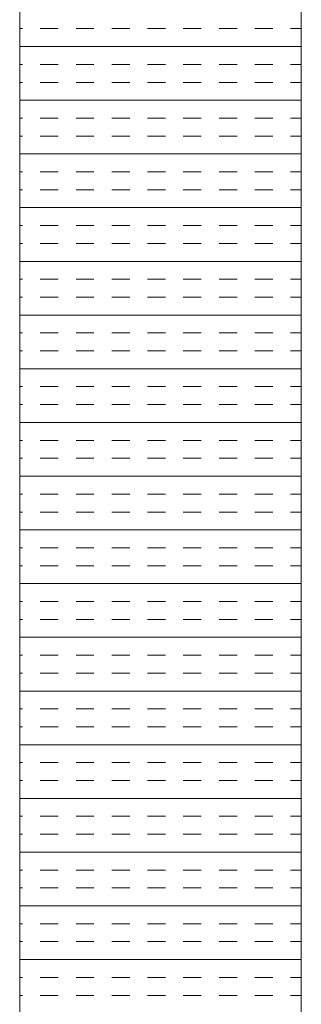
# Model space of a CAD drawing. Extents: x 3940905 to 4145695, y 925352 to 1109797.
# Tile 845 of 1056: x 4041292 to 4041342, y 1101005 to 1101179. Entities that reach past the tile are written whole.
import ezdxf

# ---------------------------------------------------------------- set-up
doc = ezdxf.new("R2010")
doc.units = 0
doc.header["$LTSCALE"] = 750
doc.header["$MEASUREMENT"] = 0
doc.layers.add('CKD Equipments', color=252, linetype='CONTINUOUS', lineweight=0)

msp = doc.modelspace()

# ---------------------------------------------------------------- linework, layer by layer
at = {"layer": 'CKD Equipments'}
for p, q in [((4041342.42, 1100653.98, -7.61), (4041342.42, 1101353.98, -7.61)), ((4041292.42, 1100703.98, -7.61), (4041292.42, 1101303.98, -7.61))]:
    msp.add_line(p, q, dxfattribs=at)
at = {"layer": 'CKD Equipments', "color": 4, "linetype": 'Continuous'}
for p, q in [((4041292.9, 1101177.7, -7.61), (4041292.42, 1101177.7, -7.61)), ((4041299.25, 1101177.7, -7.61), (4041296.07, 1101177.7, -7.61)), ((4041305.6, 1101177.7, -7.61), (4041302.42, 1101177.7, -7.61)), ((4041311.95, 1101177.7, -7.61), (4041308.77, 1101177.7, -7.61)), ((4041318.3, 1101177.7, -7.61), (4041315.12, 1101177.7, -7.61)), ((4041324.65, 1101177.7, -7.61), (4041321.47, 1101177.7, -7.61)), ((4041331, 1101177.7, -7.61), (4041327.82, 1101177.7, -7.61)), ((4041337.35, 1101177.7, -7.61), (4041334.17, 1101177.7, -7.61)), ((4041342.42, 1101177.7, -7.61), (4041340.52, 1101177.7, -7.61)), ((4041342.42, 1101174.52, -7.61), (4041292.42, 1101174.52, -7.61)), ((4041292.9, 1101171.35, -7.61), (4041292.42, 1101171.35, -7.61)), ((4041299.25, 1101171.35, -7.61), (4041296.07, 1101171.35, -7.61)), ((4041305.6, 1101171.35, -7.61), (4041302.42, 1101171.35, -7.61)), ((4041311.95, 1101171.35, -7.61), (4041308.77, 1101171.35, -7.61)), ((4041318.3, 1101171.35, -7.61), (4041315.12, 1101171.35, -7.61)), ((4041324.65, 1101171.35, -7.61), (4041321.47, 1101171.35, -7.61)), ((4041331, 1101171.35, -7.61), (4041327.82, 1101171.35, -7.61)), ((4041337.35, 1101171.35, -7.61), (4041334.17, 1101171.35, -7.61)), ((4041342.42, 1101171.35, -7.61), (4041340.52, 1101171.35, -7.61)), ((4041292.9, 1101168.17, -7.61), (4041292.42, 1101168.17, -7.61)), ((4041299.25, 1101168.17, -7.61), (4041296.07, 1101168.17, -7.61)), ((4041305.6, 1101168.17, -7.61), (4041302.42, 1101168.17, -7.61)), ((4041311.95, 1101168.17, -7.61), (4041308.77, 1101168.17, -7.61)), ((4041318.3, 1101168.17, -7.61), (4041315.12, 1101168.17, -7.61)), ((4041324.65, 1101168.17, -7.61), (4041321.47, 1101168.17, -7.61)), ((4041331, 1101168.17, -7.61), (4041327.82, 1101168.17, -7.61)), ((4041337.35, 1101168.17, -7.61), (4041334.17, 1101168.17, -7.61)), ((4041342.42, 1101168.17, -7.61), (4041340.52, 1101168.17, -7.61)), ((4041342.42, 1101165, -7.61), (4041292.42, 1101165, -7.61)), ((4041292.9, 1101161.82, -7.61), (4041292.42, 1101161.82, -7.61)), ((4041299.25, 1101161.82, -7.61), (4041296.07, 1101161.82, -7.61)), ((4041305.6, 1101161.82, -7.61), (4041302.42, 1101161.82, -7.61)), ((4041311.95, 1101161.82, -7.61), (4041308.77, 1101161.82, -7.61)), ((4041318.3, 1101161.82, -7.61), (4041315.12, 1101161.82, -7.61)), ((4041324.65, 1101161.82, -7.61), (4041321.47, 1101161.82, -7.61)), ((4041331, 1101161.82, -7.61), (4041327.82, 1101161.82, -7.61)), ((4041337.35, 1101161.82, -7.61), (4041334.17, 1101161.82, -7.61)), ((4041342.42, 1101161.82, -7.61), (4041340.52, 1101161.82, -7.61)), ((4041292.9, 1101158.65, -7.61), (4041292.42, 1101158.65, -7.61)), ((4041299.25, 1101158.65, -7.61), (4041296.07, 1101158.65, -7.61)), ((4041305.6, 1101158.65, -7.61), (4041302.42, 1101158.65, -7.61)), ((4041311.95, 1101158.65, -7.61), (4041308.77, 1101158.65, -7.61)), ((4041318.3, 1101158.65, -7.61), (4041315.12, 1101158.65, -7.61)), ((4041324.65, 1101158.65, -7.61), (4041321.47, 1101158.65, -7.61)), ((4041331, 1101158.65, -7.61), (4041327.82, 1101158.65, -7.61)), ((4041337.35, 1101158.65, -7.61), (4041334.17, 1101158.65, -7.61)), ((4041342.42, 1101158.65, -7.61), (4041340.52, 1101158.65, -7.61)), ((4041342.42, 1101155.47, -7.61), (4041292.42, 1101155.47, -7.61)), ((4041292.9, 1101152.3, -7.61), (4041292.42, 1101152.3, -7.61)), ((4041299.25, 1101152.3, -7.61), (4041296.07, 1101152.3, -7.61)), ((4041305.6, 1101152.3, -7.61), (4041302.42, 1101152.3, -7.61)), ((4041311.95, 1101152.3, -7.61), (4041308.77, 1101152.3, -7.61)), ((4041318.3, 1101152.3, -7.61), (4041315.12, 1101152.3, -7.61)), ((4041324.65, 1101152.3, -7.61), (4041321.47, 1101152.3, -7.61)), ((4041331, 1101152.3, -7.61), (4041327.82, 1101152.3, -7.61)), ((4041337.35, 1101152.3, -7.61), (4041334.17, 1101152.3, -7.61)), ((4041342.42, 1101152.3, -7.61), (4041340.52, 1101152.3, -7.61)), ((4041292.9, 1101149.12, -7.61), (4041292.42, 1101149.12, -7.61)), ((4041299.25, 1101149.12, -7.61), (4041296.07, 1101149.12, -7.61)), ((4041305.6, 1101149.12, -7.61), (4041302.42, 1101149.12, -7.61)), ((4041311.95, 1101149.12, -7.61), (4041308.77, 1101149.12, -7.61)), ((4041318.3, 1101149.12, -7.61), (4041315.12, 1101149.12, -7.61)), ((4041324.65, 1101149.12, -7.61), (4041321.47, 1101149.12, -7.61)), ((4041331, 1101149.12, -7.61), (4041327.82, 1101149.12, -7.61)), ((4041337.35, 1101149.12, -7.61), (4041334.17, 1101149.12, -7.61)), ((4041342.42, 1101149.12, -7.61), (4041340.52, 1101149.12, -7.61)), ((4041342.42, 1101145.95, -7.61), (4041292.42, 1101145.95, -7.61)), ((4041292.9, 1101142.77, -7.61), (4041292.42, 1101142.77, -7.61)), ((4041299.25, 1101142.77, -7.61), (4041296.07, 1101142.77, -7.61)), ((4041305.6, 1101142.77, -7.61), (4041302.42, 1101142.77, -7.61)), ((4041311.95, 1101142.77, -7.61), (4041308.77, 1101142.77, -7.61)), ((4041318.3, 1101142.77, -7.61), (4041315.12, 1101142.77, -7.61)), ((4041324.65, 1101142.77, -7.61), (4041321.47, 1101142.77, -7.61)), ((4041331, 1101142.77, -7.61), (4041327.82, 1101142.77, -7.61)), ((4041337.35, 1101142.77, -7.61), (4041334.17, 1101142.77, -7.61)), ((4041342.42, 1101142.77, -7.61), (4041340.52, 1101142.77, -7.61)), ((4041292.9, 1101139.6, -7.61), (4041292.42, 1101139.6, -7.61)), ((4041299.25, 1101139.6, -7.61), (4041296.07, 1101139.6, -7.61)), ((4041305.6, 1101139.6, -7.61), (4041302.42, 1101139.6, -7.61)), ((4041311.95, 1101139.6, -7.61), (4041308.77, 1101139.6, -7.61)), ((4041318.3, 1101139.6, -7.61), (4041315.12, 1101139.6, -7.61)), ((4041324.65, 1101139.6, -7.61), (4041321.47, 1101139.6, -7.61)), ((4041331, 1101139.6, -7.61), (4041327.82, 1101139.6, -7.61)), ((4041337.35, 1101139.6, -7.61), (4041334.17, 1101139.6, -7.61)), ((4041342.42, 1101139.6, -7.61), (4041340.52, 1101139.6, -7.61)), ((4041342.42, 1101136.42, -7.61), (4041292.42, 1101136.42, -7.61)), ((4041292.9, 1101133.25, -7.61), (4041292.42, 1101133.25, -7.61)), ((4041299.25, 1101133.25, -7.61), (4041296.07, 1101133.25, -7.61)), ((4041305.6, 1101133.25, -7.61), (4041302.42, 1101133.25, -7.61)), ((4041311.95, 1101133.25, -7.61), (4041308.77, 1101133.25, -7.61)), ((4041318.3, 1101133.25, -7.61), (4041315.12, 1101133.25, -7.61)), ((4041324.65, 1101133.25, -7.61), (4041321.47, 1101133.25, -7.61)), ((4041331, 1101133.25, -7.61), (4041327.82, 1101133.25, -7.61)), ((4041337.35, 1101133.25, -7.61), (4041334.17, 1101133.25, -7.61)), ((4041342.42, 1101133.25, -7.61), (4041340.52, 1101133.25, -7.61)), ((4041292.9, 1101130.07, -7.61), (4041292.42, 1101130.07, -7.61)), ((4041299.25, 1101130.07, -7.61), (4041296.07, 1101130.07, -7.61)), ((4041305.6, 1101130.07, -7.61), (4041302.42, 1101130.07, -7.61)), ((4041311.95, 1101130.07, -7.61), (4041308.77, 1101130.07, -7.61)), ((4041318.3, 1101130.07, -7.61), (4041315.12, 1101130.07, -7.61)), ((4041324.65, 1101130.07, -7.61), (4041321.47, 1101130.07, -7.61)), ((4041331, 1101130.07, -7.61), (4041327.82, 1101130.07, -7.61)), ((4041337.35, 1101130.07, -7.61), (4041334.17, 1101130.07, -7.61)), ((4041342.42, 1101130.07, -7.61), (4041340.52, 1101130.07, -7.61)), ((4041342.42, 1101126.9, -7.61), (4041292.42, 1101126.9, -7.61)), ((4041292.9, 1101123.72, -7.61), (4041292.42, 1101123.72, -7.61)), ((4041299.25, 1101123.72, -7.61), (4041296.07, 1101123.72, -7.61)), ((4041305.6, 1101123.72, -7.61), (4041302.42, 1101123.72, -7.61)), ((4041311.95, 1101123.72, -7.61), (4041308.77, 1101123.72, -7.61)), ((4041318.3, 1101123.72, -7.61), (4041315.12, 1101123.72, -7.61)), ((4041324.65, 1101123.72, -7.61), (4041321.47, 1101123.72, -7.61)), ((4041331, 1101123.72, -7.61), (4041327.82, 1101123.72, -7.61)), ((4041337.35, 1101123.72, -7.61), (4041334.17, 1101123.72, -7.61)), ((4041342.42, 1101123.72, -7.61), (4041340.52, 1101123.72, -7.61)), ((4041292.9, 1101120.55, -7.61), (4041292.42, 1101120.55, -7.61)), ((4041299.25, 1101120.55, -7.61), (4041296.07, 1101120.55, -7.61)), ((4041305.6, 1101120.55, -7.61), (4041302.42, 1101120.55, -7.61)), ((4041311.95, 1101120.55, -7.61), (4041308.77, 1101120.55, -7.61)), ((4041318.3, 1101120.55, -7.61), (4041315.12, 1101120.55, -7.61)), ((4041324.65, 1101120.55, -7.61), (4041321.47, 1101120.55, -7.61)), ((4041331, 1101120.55, -7.61), (4041327.82, 1101120.55, -7.61)), ((4041337.35, 1101120.55, -7.61), (4041334.17, 1101120.55, -7.61)), ((4041342.42, 1101120.55, -7.61), (4041340.52, 1101120.55, -7.61)), ((4041342.42, 1101117.37, -7.61), (4041292.42, 1101117.37, -7.61)), ((4041292.9, 1101114.2, -7.61), (4041292.42, 1101114.2, -7.61)), ((4041299.25, 1101114.2, -7.61), (4041296.07, 1101114.2, -7.61)), ((4041305.6, 1101114.2, -7.61), (4041302.42, 1101114.2, -7.61)), ((4041311.95, 1101114.2, -7.61), (4041308.77, 1101114.2, -7.61)), ((4041318.3, 1101114.2, -7.61), (4041315.12, 1101114.2, -7.61)), ((4041324.65, 1101114.2, -7.61), (4041321.47, 1101114.2, -7.61)), ((4041331, 1101114.2, -7.61), (4041327.82, 1101114.2, -7.61)), ((4041337.35, 1101114.2, -7.61), (4041334.17, 1101114.2, -7.61)), ((4041342.42, 1101114.2, -7.61), (4041340.52, 1101114.2, -7.61)), ((4041292.9, 1101111.02, -7.61), (4041292.42, 1101111.02, -7.61)), ((4041299.25, 1101111.02, -7.61), (4041296.07, 1101111.02, -7.61)), ((4041305.6, 1101111.02, -7.61), (4041302.42, 1101111.02, -7.61)), ((4041311.95, 1101111.02, -7.61), (4041308.77, 1101111.02, -7.61)), ((4041318.3, 1101111.02, -7.61), (4041315.12, 1101111.02, -7.61)), ((4041324.65, 1101111.02, -7.61), (4041321.47, 1101111.02, -7.61)), ((4041331, 1101111.02, -7.61), (4041327.82, 1101111.02, -7.61)), ((4041337.35, 1101111.02, -7.61), (4041334.17, 1101111.02, -7.61)), ((4041342.42, 1101111.02, -7.61), (4041340.52, 1101111.02, -7.61)), ((4041342.42, 1101107.85, -7.61), (4041292.42, 1101107.85, -7.61)), ((4041292.9, 1101104.67, -7.61), (4041292.42, 1101104.67, -7.61)), ((4041299.25, 1101104.67, -7.61), (4041296.07, 1101104.67, -7.61)), ((4041305.6, 1101104.67, -7.61), (4041302.42, 1101104.67, -7.61)), ((4041311.95, 1101104.67, -7.61), (4041308.77, 1101104.67, -7.61)), ((4041318.3, 1101104.67, -7.61), (4041315.12, 1101104.67, -7.61)), ((4041324.65, 1101104.67, -7.61), (4041321.47, 1101104.67, -7.61)), ((4041331, 1101104.67, -7.61), (4041327.82, 1101104.67, -7.61)), ((4041337.35, 1101104.67, -7.61), (4041334.17, 1101104.67, -7.61)), ((4041342.42, 1101104.67, -7.61), (4041340.52, 1101104.67, -7.61)), ((4041292.9, 1101101.5, -7.61), (4041292.42, 1101101.5, -7.61)), ((4041299.25, 1101101.5, -7.61), (4041296.07, 1101101.5, -7.61)), ((4041305.6, 1101101.5, -7.61), (4041302.42, 1101101.5, -7.61)), ((4041311.95, 1101101.5, -7.61), (4041308.77, 1101101.5, -7.61)), ((4041318.3, 1101101.5, -7.61), (4041315.12, 1101101.5, -7.61)), ((4041324.65, 1101101.5, -7.61), (4041321.47, 1101101.5, -7.61)), ((4041331, 1101101.5, -7.61), (4041327.82, 1101101.5, -7.61)), ((4041337.35, 1101101.5, -7.61), (4041334.17, 1101101.5, -7.61)), ((4041342.42, 1101101.5, -7.61), (4041340.52, 1101101.5, -7.61)), ((4041342.42, 1101098.32, -7.61), (4041292.42, 1101098.32, -7.61)), ((4041292.9, 1101095.15, -7.61), (4041292.42, 1101095.15, -7.61)), ((4041299.25, 1101095.15, -7.61), (4041296.07, 1101095.15, -7.61)), ((4041305.6, 1101095.15, -7.61), (4041302.42, 1101095.15, -7.61)), ((4041311.95, 1101095.15, -7.61), (4041308.77, 1101095.15, -7.61)), ((4041318.3, 1101095.15, -7.61), (4041315.12, 1101095.15, -7.61)), ((4041324.65, 1101095.15, -7.61), (4041321.47, 1101095.15, -7.61)), ((4041331, 1101095.15, -7.61), (4041327.82, 1101095.15, -7.61)), ((4041337.35, 1101095.15, -7.61), (4041334.17, 1101095.15, -7.61)), ((4041342.42, 1101095.15, -7.61), (4041340.52, 1101095.15, -7.61)), ((4041292.9, 1101091.97, -7.61), (4041292.42, 1101091.97, -7.61)), ((4041299.25, 1101091.97, -7.61), (4041296.07, 1101091.97, -7.61)), ((4041305.6, 1101091.97, -7.61), (4041302.42, 1101091.97, -7.61)), ((4041311.95, 1101091.97, -7.61), (4041308.77, 1101091.97, -7.61)), ((4041318.3, 1101091.97, -7.61), (4041315.12, 1101091.97, -7.61)), ((4041324.65, 1101091.97, -7.61), (4041321.47, 1101091.97, -7.61)), ((4041331, 1101091.97, -7.61), (4041327.82, 1101091.97, -7.61)), ((4041337.35, 1101091.97, -7.61), (4041334.17, 1101091.97, -7.61)), ((4041342.42, 1101091.97, -7.61), (4041340.52, 1101091.97, -7.61)), ((4041342.42, 1101088.8, -7.61), (4041292.42, 1101088.8, -7.61)), ((4041292.9, 1101085.62, -7.61), (4041292.42, 1101085.62, -7.61)), ((4041299.25, 1101085.62, -7.61), (4041296.07, 1101085.62, -7.61)), ((4041305.6, 1101085.62, -7.61), (4041302.42, 1101085.62, -7.61)), ((4041311.95, 1101085.62, -7.61), (4041308.77, 1101085.62, -7.61)), ((4041318.3, 1101085.62, -7.61), (4041315.12, 1101085.62, -7.61)), ((4041324.65, 1101085.62, -7.61), (4041321.47, 1101085.62, -7.61)), ((4041331, 1101085.62, -7.61), (4041327.82, 1101085.62, -7.61)), ((4041337.35, 1101085.62, -7.61), (4041334.17, 1101085.62, -7.61)), ((4041342.42, 1101085.62, -7.61), (4041340.52, 1101085.62, -7.61)), ((4041292.9, 1101082.45, -7.61), (4041292.42, 1101082.45, -7.61)), ((4041299.25, 1101082.45, -7.61), (4041296.07, 1101082.45, -7.61)), ((4041305.6, 1101082.45, -7.61), (4041302.42, 1101082.45, -7.61)), ((4041311.95, 1101082.45, -7.61), (4041308.77, 1101082.45, -7.61)), ((4041318.3, 1101082.45, -7.61), (4041315.12, 1101082.45, -7.61)), ((4041324.65, 1101082.45, -7.61), (4041321.47, 1101082.45, -7.61)), ((4041331, 1101082.45, -7.61), (4041327.82, 1101082.45, -7.61)), ((4041337.35, 1101082.45, -7.61), (4041334.17, 1101082.45, -7.61)), ((4041342.42, 1101082.45, -7.61), (4041340.52, 1101082.45, -7.61)), ((4041342.42, 1101079.27, -7.61), (4041292.42, 1101079.27, -7.61)), ((4041292.9, 1101076.1, -7.61), (4041292.42, 1101076.1, -7.61)), ((4041299.25, 1101076.1, -7.61), (4041296.07, 1101076.1, -7.61)), ((4041305.6, 1101076.1, -7.61), (4041302.42, 1101076.1, -7.61)), ((4041311.95, 1101076.1, -7.61), (4041308.77, 1101076.1, -7.61)), ((4041318.3, 1101076.1, -7.61), (4041315.12, 1101076.1, -7.61)), ((4041324.65, 1101076.1, -7.61), (4041321.47, 1101076.1, -7.61)), ((4041331, 1101076.1, -7.61), (4041327.82, 1101076.1, -7.61)), ((4041337.35, 1101076.1, -7.61), (4041334.17, 1101076.1, -7.61)), ((4041342.42, 1101076.1, -7.61), (4041340.52, 1101076.1, -7.61)), ((4041292.9, 1101072.92, -7.61), (4041292.42, 1101072.92, -7.61)), ((4041299.25, 1101072.92, -7.61), (4041296.07, 1101072.92, -7.61)), ((4041305.6, 1101072.92, -7.61), (4041302.42, 1101072.92, -7.61)), ((4041311.95, 1101072.92, -7.61), (4041308.77, 1101072.92, -7.61)), ((4041318.3, 1101072.92, -7.61), (4041315.12, 1101072.92, -7.61)), ((4041324.65, 1101072.92, -7.61), (4041321.47, 1101072.92, -7.61)), ((4041331, 1101072.92, -7.61), (4041327.82, 1101072.92, -7.61)), ((4041337.35, 1101072.92, -7.61), (4041334.17, 1101072.92, -7.61)), ((4041342.42, 1101072.92, -7.61), (4041340.52, 1101072.92, -7.61)), ((4041342.42, 1101069.75, -7.61), (4041292.42, 1101069.75, -7.61)), ((4041292.9, 1101066.57, -7.61), (4041292.42, 1101066.57, -7.61)), ((4041299.25, 1101066.57, -7.61), (4041296.07, 1101066.57, -7.61)), ((4041305.6, 1101066.57, -7.61), (4041302.42, 1101066.57, -7.61)), ((4041311.95, 1101066.57, -7.61), (4041308.77, 1101066.57, -7.61)), ((4041318.3, 1101066.57, -7.61), (4041315.12, 1101066.57, -7.61)), ((4041324.65, 1101066.57, -7.61), (4041321.47, 1101066.57, -7.61)), ((4041331, 1101066.57, -7.61), (4041327.82, 1101066.57, -7.61)), ((4041337.35, 1101066.57, -7.61), (4041334.17, 1101066.57, -7.61)), ((4041342.42, 1101066.57, -7.61), (4041340.52, 1101066.57, -7.61)), ((4041292.9, 1101063.4, -7.61), (4041292.42, 1101063.4, -7.61)), ((4041299.25, 1101063.4, -7.61), (4041296.07, 1101063.4, -7.61)), ((4041305.6, 1101063.4, -7.61), (4041302.42, 1101063.4, -7.61)), ((4041311.95, 1101063.4, -7.61), (4041308.77, 1101063.4, -7.61)), ((4041318.3, 1101063.4, -7.61), (4041315.12, 1101063.4, -7.61)), ((4041324.65, 1101063.4, -7.61), (4041321.47, 1101063.4, -7.61)), ((4041331, 1101063.4, -7.61), (4041327.82, 1101063.4, -7.61)), ((4041337.35, 1101063.4, -7.61), (4041334.17, 1101063.4, -7.61)), ((4041342.42, 1101063.4, -7.61), (4041340.52, 1101063.4, -7.61)), ((4041342.42, 1101060.22, -7.61), (4041292.42, 1101060.22, -7.61)), ((4041292.9, 1101057.05, -7.61), (4041292.42, 1101057.05, -7.61)), ((4041299.25, 1101057.05, -7.61), (4041296.07, 1101057.05, -7.61)), ((4041305.6, 1101057.05, -7.61), (4041302.42, 1101057.05, -7.61)), ((4041311.95, 1101057.05, -7.61), (4041308.77, 1101057.05, -7.61)), ((4041318.3, 1101057.05, -7.61), (4041315.12, 1101057.05, -7.61)), ((4041324.65, 1101057.05, -7.61), (4041321.47, 1101057.05, -7.61)), ((4041331, 1101057.05, -7.61), (4041327.82, 1101057.05, -7.61)), ((4041337.35, 1101057.05, -7.61), (4041334.17, 1101057.05, -7.61)), ((4041342.42, 1101057.05, -7.61), (4041340.52, 1101057.05, -7.61)), ((4041292.9, 1101053.87, -7.61), (4041292.42, 1101053.87, -7.61)), ((4041299.25, 1101053.87, -7.61), (4041296.07, 1101053.87, -7.61)), ((4041305.6, 1101053.87, -7.61), (4041302.42, 1101053.87, -7.61)), ((4041311.95, 1101053.87, -7.61), (4041308.77, 1101053.87, -7.61)), ((4041318.3, 1101053.87, -7.61), (4041315.12, 1101053.87, -7.61)), ((4041324.65, 1101053.87, -7.61), (4041321.47, 1101053.87, -7.61)), ((4041331, 1101053.87, -7.61), (4041327.82, 1101053.87, -7.61)), ((4041337.35, 1101053.87, -7.61), (4041334.17, 1101053.87, -7.61)), ((4041342.42, 1101053.87, -7.61), (4041340.52, 1101053.87, -7.61)), ((4041342.42, 1101050.7, -7.61), (4041292.42, 1101050.7, -7.61)), ((4041292.9, 1101047.52, -7.61), (4041292.42, 1101047.52, -7.61)), ((4041299.25, 1101047.52, -7.61), (4041296.07, 1101047.52, -7.61)), ((4041305.6, 1101047.52, -7.61), (4041302.42, 1101047.52, -7.61)), ((4041311.95, 1101047.52, -7.61), (4041308.77, 1101047.52, -7.61)), ((4041318.3, 1101047.52, -7.61), (4041315.12, 1101047.52, -7.61)), ((4041324.65, 1101047.52, -7.61), (4041321.47, 1101047.52, -7.61)), ((4041331, 1101047.52, -7.61), (4041327.82, 1101047.52, -7.61)), ((4041337.35, 1101047.52, -7.61), (4041334.17, 1101047.52, -7.61)), ((4041342.42, 1101047.52, -7.61), (4041340.52, 1101047.52, -7.61)), ((4041292.9, 1101044.35, -7.61), (4041292.42, 1101044.35, -7.61)), ((4041299.25, 1101044.35, -7.61), (4041296.07, 1101044.35, -7.61)), ((4041305.6, 1101044.35, -7.61), (4041302.42, 1101044.35, -7.61)), ((4041311.95, 1101044.35, -7.61), (4041308.77, 1101044.35, -7.61)), ((4041318.3, 1101044.35, -7.61), (4041315.12, 1101044.35, -7.61)), ((4041324.65, 1101044.35, -7.61), (4041321.47, 1101044.35, -7.61)), ((4041331, 1101044.35, -7.61), (4041327.82, 1101044.35, -7.61)), ((4041337.35, 1101044.35, -7.61), (4041334.17, 1101044.35, -7.61)), ((4041342.42, 1101044.35, -7.61), (4041340.52, 1101044.35, -7.61)), ((4041342.42, 1101041.17, -7.61), (4041292.42, 1101041.17, -7.61)), ((4041292.9, 1101038, -7.61), (4041292.42, 1101038, -7.61)), ((4041299.25, 1101038, -7.61), (4041296.07, 1101038, -7.61)), ((4041305.6, 1101038, -7.61), (4041302.42, 1101038, -7.61)), ((4041311.95, 1101038, -7.61), (4041308.77, 1101038, -7.61)), ((4041318.3, 1101038, -7.61), (4041315.12, 1101038, -7.61)), ((4041324.65, 1101038, -7.61), (4041321.47, 1101038, -7.61)), ((4041331, 1101038, -7.61), (4041327.82, 1101038, -7.61)), ((4041337.35, 1101038, -7.61), (4041334.17, 1101038, -7.61)), ((4041342.42, 1101038, -7.61), (4041340.52, 1101038, -7.61)), ((4041292.9, 1101034.82, -7.61), (4041292.42, 1101034.82, -7.61)), ((4041299.25, 1101034.82, -7.61), (4041296.07, 1101034.82, -7.61)), ((4041305.6, 1101034.82, -7.61), (4041302.42, 1101034.82, -7.61)), ((4041311.95, 1101034.82, -7.61), (4041308.77, 1101034.82, -7.61)), ((4041318.3, 1101034.82, -7.61), (4041315.12, 1101034.82, -7.61)), ((4041324.65, 1101034.82, -7.61), (4041321.47, 1101034.82, -7.61)), ((4041331, 1101034.82, -7.61), (4041327.82, 1101034.82, -7.61)), ((4041337.35, 1101034.82, -7.61), (4041334.17, 1101034.82, -7.61)), ((4041342.42, 1101034.82, -7.61), (4041340.52, 1101034.82, -7.61)), ((4041342.42, 1101031.65, -7.61), (4041292.42, 1101031.65, -7.61)), ((4041292.9, 1101028.47, -7.61), (4041292.42, 1101028.47, -7.61)), ((4041299.25, 1101028.47, -7.61), (4041296.07, 1101028.47, -7.61)), ((4041305.6, 1101028.47, -7.61), (4041302.42, 1101028.47, -7.61)), ((4041311.95, 1101028.47, -7.61), (4041308.77, 1101028.47, -7.61)), ((4041318.3, 1101028.47, -7.61), (4041315.12, 1101028.47, -7.61)), ((4041324.65, 1101028.47, -7.61), (4041321.47, 1101028.47, -7.61)), ((4041331, 1101028.47, -7.61), (4041327.82, 1101028.47, -7.61)), ((4041337.35, 1101028.47, -7.61), (4041334.17, 1101028.47, -7.61)), ((4041342.42, 1101028.47, -7.61), (4041340.52, 1101028.47, -7.61)), ((4041292.9, 1101025.3, -7.61), (4041292.42, 1101025.3, -7.61)), ((4041299.25, 1101025.3, -7.61), (4041296.07, 1101025.3, -7.61)), ((4041305.6, 1101025.3, -7.61), (4041302.42, 1101025.3, -7.61)), ((4041311.95, 1101025.3, -7.61), (4041308.77, 1101025.3, -7.61)), ((4041318.3, 1101025.3, -7.61), (4041315.12, 1101025.3, -7.61)), ((4041324.65, 1101025.3, -7.61), (4041321.47, 1101025.3, -7.61)), ((4041331, 1101025.3, -7.61), (4041327.82, 1101025.3, -7.61)), ((4041337.35, 1101025.3, -7.61), (4041334.17, 1101025.3, -7.61)), ((4041342.42, 1101025.3, -7.61), (4041340.52, 1101025.3, -7.61)), ((4041342.42, 1101022.12, -7.61), (4041292.42, 1101022.12, -7.61)), ((4041292.9, 1101018.95, -7.61), (4041292.42, 1101018.95, -7.61)), ((4041299.25, 1101018.95, -7.61), (4041296.07, 1101018.95, -7.61)), ((4041305.6, 1101018.95, -7.61), (4041302.42, 1101018.95, -7.61)), ((4041311.95, 1101018.95, -7.61), (4041308.77, 1101018.95, -7.61)), ((4041318.3, 1101018.95, -7.61), (4041315.12, 1101018.95, -7.61)), ((4041324.65, 1101018.95, -7.61), (4041321.47, 1101018.95, -7.61)), ((4041331, 1101018.95, -7.61), (4041327.82, 1101018.95, -7.61)), ((4041337.35, 1101018.95, -7.61), (4041334.17, 1101018.95, -7.61)), ((4041342.42, 1101018.95, -7.61), (4041340.52, 1101018.95, -7.61)), ((4041292.9, 1101015.77, -7.61), (4041292.42, 1101015.77, -7.61)), ((4041299.25, 1101015.77, -7.61), (4041296.07, 1101015.77, -7.61)), ((4041305.6, 1101015.77, -7.61), (4041302.42, 1101015.77, -7.61)), ((4041311.95, 1101015.77, -7.61), (4041308.77, 1101015.77, -7.61)), ((4041318.3, 1101015.77, -7.61), (4041315.12, 1101015.77, -7.61)), ((4041324.65, 1101015.77, -7.61), (4041321.47, 1101015.77, -7.61)), ((4041331, 1101015.77, -7.61), (4041327.82, 1101015.77, -7.61)), ((4041337.35, 1101015.77, -7.61), (4041334.17, 1101015.77, -7.61)), ((4041342.42, 1101015.77, -7.61), (4041340.52, 1101015.77, -7.61)), ((4041342.42, 1101012.6, -7.61), (4041292.42, 1101012.6, -7.61)), ((4041292.9, 1101009.42, -7.61), (4041292.42, 1101009.42, -7.61)), ((4041299.25, 1101009.42, -7.61), (4041296.07, 1101009.42, -7.61)), ((4041305.6, 1101009.42, -7.61), (4041302.42, 1101009.42, -7.61)), ((4041311.95, 1101009.42, -7.61), (4041308.77, 1101009.42, -7.61)), ((4041318.3, 1101009.42, -7.61), (4041315.12, 1101009.42, -7.61)), ((4041324.65, 1101009.42, -7.61), (4041321.47, 1101009.42, -7.61)), ((4041331, 1101009.42, -7.61), (4041327.82, 1101009.42, -7.61)), ((4041337.35, 1101009.42, -7.61), (4041334.17, 1101009.42, -7.61)), ((4041342.42, 1101009.42, -7.61), (4041340.52, 1101009.42, -7.61)), ((4041292.9, 1101006.25, -7.61), (4041292.42, 1101006.25, -7.61)), ((4041299.25, 1101006.25, -7.61), (4041296.07, 1101006.25, -7.61)), ((4041305.6, 1101006.25, -7.61), (4041302.42, 1101006.25, -7.61)), ((4041311.95, 1101006.25, -7.61), (4041308.77, 1101006.25, -7.61)), ((4041318.3, 1101006.25, -7.61), (4041315.12, 1101006.25, -7.61)), ((4041324.65, 1101006.25, -7.61), (4041321.47, 1101006.25, -7.61)), ((4041331, 1101006.25, -7.61), (4041327.82, 1101006.25, -7.61)), ((4041337.35, 1101006.25, -7.61), (4041334.17, 1101006.25, -7.61)), ((4041342.42, 1101006.25, -7.61), (4041340.52, 1101006.25, -7.61))]:
    msp.add_line(p, q, dxfattribs=at)

doc.saveas('drawing.dxf')
